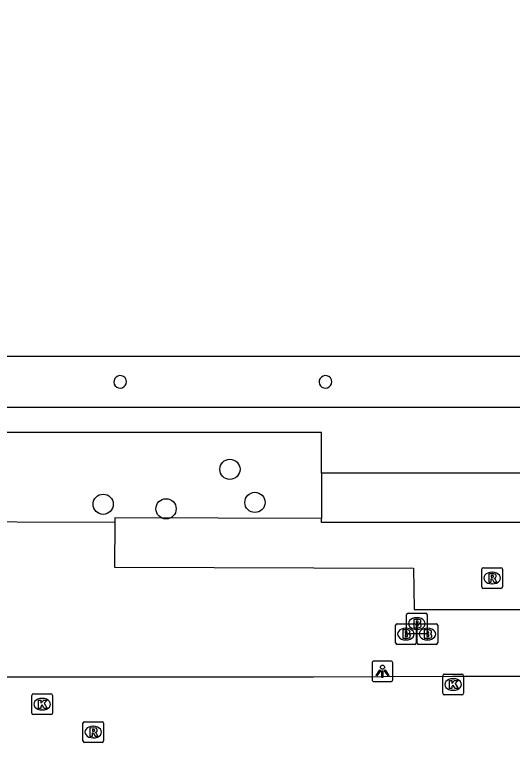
# Model space of a CAD drawing. Extents: x 161477 to 163040, y 383680 to 384868.
# Drawn here: x 162042.15 to 162066.22, y 384378.66 to 384413.87 of the extents above; entities that cross this region are included whole.
import ezdxf

# ---------------------------------------------------------------- set-up
doc = ezdxf.new("R2010")
doc.units = 0
for name, color, linetype in [('IMGEO_Boom', 7, 'Continuous'), ('IMGEO_Brandkraan', 7, 'Continuous'), ('IMGEO_Dek', 7, 'Continuous'), ('IMGEO_Kolk', 7, 'Continuous'), ('IMGEO_Lichtpunt', 7, 'Continuous'), ('IMGEO_Pand', 7, 'Continuous'), ('IMGEO_Pijler', 7, 'Continuous'), ('IMGEO_Rijbaan_lokaal_open', 7, 'Continuous'), ('IMGEO_Rioolput', 7, 'Continuous'), ('IMGEO_Voetpad_gesloten', 7, 'Continuous'), ('IMGEO_Voetpad_open', 7, 'Continuous')]:
    doc.layers.add(name, color=color, linetype=linetype)

msp = doc.modelspace()

# ---------------------------------------------------------------- linework, layer by layer
at = {"layer": 'IMGEO_Boom'}
for centre in [(162052.56, 384391.87), (162046.43, 384390.18), (162053.77, 384390.27), (162049.47, 384389.96)]:
    msp.add_circle(centre, 0.489, dxfattribs=at)
at = {"layer": 'IMGEO_Brandkraan'}
for p, q in [((162061.099, 384383.984), (162061.099, 384384.836)), ((162061.174, 384384.91), (162062.026, 384384.91)), ((162061.587, 384384.69), (162061.612, 384384.69)), ((162062.1, 384384.836), (162062.1, 384383.984)), ((162060.569, 384383.474), (162060.569, 384384.326)), ((162060.644, 384384.4), (162061.496, 384384.4)), ((162061.57, 384384.326), (162061.57, 384383.474)), ((162061.609, 384383.474), (162061.609, 384384.326)), ((162061.684, 384384.4), (162062.536, 384384.4)), ((162062.61, 384384.326), (162062.61, 384383.474)), ((162061.057, 384384.18), (162061.082, 384384.18)), ((162061.61, 384384.13), (162061.585, 384384.13)), ((162062.097, 384384.18), (162062.122, 384384.18)), ((162061.08, 384383.62), (162061.055, 384383.62)), ((162062.026, 384383.91), (162061.174, 384383.91)), ((162062.12, 384383.62), (162062.095, 384383.62)), ((162061.496, 384383.4), (162060.644, 384383.4)), ((162062.536, 384383.4), (162061.684, 384383.4))]:
    msp.add_line(p, q, dxfattribs=at)
for points in [[(162061.099, 384383.984), (162061.099, 384384.836)], [(162061.174, 384384.91), (162062.026, 384384.91)], [(162062.1, 384384.836), (162062.1, 384383.984)], [(162060.569, 384383.474), (162060.569, 384384.326)], [(162060.644, 384384.4), (162061.496, 384384.4)], [(162061.447, 384384.61), (162061.447, 384384.21), (162061.66, 384384.21)], [(162061.678, 384384.61), (162061.447, 384384.61)], [(162061.57, 384384.326), (162061.57, 384383.474)], [(162061.626, 384384.529), (162061.572, 384384.529), (162061.572, 384384.453)], [(162061.572, 384384.453), (162061.625, 384384.453)], [(162061.634, 384384.377), (162061.572, 384384.377), (162061.572, 384384.296)], [(162061.609, 384383.474), (162061.609, 384384.326)], [(162061.684, 384384.4), (162062.536, 384384.4)], [(162062.61, 384384.326), (162062.61, 384383.474)], [(162060.917, 384384.1), (162060.917, 384383.7), (162061.13, 384383.7)], [(162061.148, 384384.1), (162060.917, 384384.1)], [(162061.096, 384384.019), (162061.042, 384384.019), (162061.042, 384383.943)], [(162061.572, 384384.296), (162061.634, 384384.296)], [(162061.957, 384384.1), (162061.957, 384383.7), (162062.17, 384383.7)], [(162062.188, 384384.1), (162061.957, 384384.1)], [(162062.136, 384384.019), (162062.082, 384384.019), (162062.082, 384383.943)], [(162061.042, 384383.943), (162061.095, 384383.943)], [(162061.104, 384383.867), (162061.042, 384383.867), (162061.042, 384383.786)], [(162061.042, 384383.786), (162061.104, 384383.786)], [(162062.026, 384383.91), (162061.174, 384383.91)], [(162062.082, 384383.943), (162062.135, 384383.943)], [(162062.144, 384383.867), (162062.082, 384383.867), (162062.082, 384383.786)], [(162062.082, 384383.786), (162062.144, 384383.786)], [(162061.496, 384383.4), (162060.644, 384383.4)], [(162062.536, 384383.4), (162061.684, 384383.4)]]:
    msp.add_lwpolyline(points, dxfattribs=at)
for centre, radius, start, end in [((162061.176, 384384.834), 0.0765, 91.552, 178.448), ((162061.176, 384384.834), 0.0765, 91.552, 178.448), ((162062.024, 384384.834), 0.0765, 1.552, 88.448), ((162062.024, 384384.834), 0.0765, 1.552, 88.448), ((162060.646, 384384.324), 0.0765, 91.552, 178.448), ((162060.646, 384384.324), 0.0765, 91.552, 178.448), ((162061.494, 384384.324), 0.0765, 1.552, 88.448), ((162061.494, 384384.324), 0.0765, 1.552, 88.448), ((162061.686, 384384.324), 0.0765, 91.552, 178.448), ((162061.686, 384384.324), 0.0765, 91.552, 178.448), ((162061.627, 384384.491), 0.0379, 267.8285, 90.9355), ((162061.635, 384384.336), 0.0404, 269.8759, 90.5077), ((162061.682, 384384.465), 0.145, 59.4692, 91.5367), ((162061.707, 384384.512), 0.0922, 285.5137, 58.1501), ((162061.712, 384384.32), 0.105, 301.3115, 78.989), ((162062.534, 384384.324), 0.0765, 1.552, 88.448), ((162062.534, 384384.324), 0.0765, 1.552, 88.448), ((162061.097, 384383.981), 0.0379, 267.8285, 90.9355), ((162061.176, 384383.986), 0.0765, 181.552, 268.448), ((162061.176, 384383.986), 0.0765, 181.552, 268.448), ((162061.152, 384383.955), 0.145, 59.4692, 91.5367), ((162061.177, 384384.002), 0.0922, 285.5137, 58.1501), ((162061.666, 384384.461), 0.251, 268.6676, 293.5347), ((162062.024, 384383.986), 0.0765, 271.552, 358.448), ((162062.024, 384383.986), 0.0765, 271.552, 358.448), ((162062.137, 384383.981), 0.0379, 267.8285, 90.9355), ((162062.192, 384383.955), 0.145, 59.4692, 91.5367), ((162062.217, 384384.002), 0.0922, 285.5137, 58.1501), ((162061.105, 384383.826), 0.0404, 269.8759, 90.5077), ((162061.136, 384383.951), 0.251, 268.6676, 293.5347), ((162061.182, 384383.81), 0.105, 301.3115, 78.989), ((162062.145, 384383.826), 0.0404, 269.8759, 90.5077), ((162062.176, 384383.951), 0.251, 268.6676, 293.5347), ((162062.222, 384383.81), 0.105, 301.3115, 78.989), ((162060.646, 384383.476), 0.0765, 181.552, 268.448), ((162060.646, 384383.476), 0.0765, 181.552, 268.448), ((162061.494, 384383.476), 0.0765, 271.552, 358.448), ((162061.494, 384383.476), 0.0765, 271.552, 358.448), ((162061.686, 384383.476), 0.0765, 181.552, 268.448), ((162061.686, 384383.476), 0.0765, 181.552, 268.448), ((162062.534, 384383.476), 0.0765, 271.552, 358.448), ((162062.534, 384383.476), 0.0765, 271.552, 358.448)]:
    msp.add_arc(centre, radius, start, end, dxfattribs=at)
for centre, major_axis, ratio, start_param, end_param in [((162061.586, 384384.41), (-0.387, 0.002), 0.722429, 4.712389, 7.853982), ((162061.611, 384384.41), (-0.39, 0.002), 0.717154, 1.570796, 4.712389), ((162061.056, 384383.9), (-0.387, 0.002), 0.722429, 4.712389, 7.853982), ((162061.081, 384383.9), (-0.39, 0.002), 0.717154, 1.570796, 4.712389), ((162062.096, 384383.9), (-0.387, 0.002), 0.722429, 4.712389, 7.853982), ((162062.121, 384383.9), (-0.39, 0.002), 0.717154, 1.570796, 4.712389)]:
    msp.add_ellipse(centre, major_axis=major_axis, ratio=ratio, start_param=start_param, end_param=end_param, dxfattribs=at)
at = {"layer": 'IMGEO_Dek'}
for points in [[(162016.214, 384442.257), (162015.054, 384442.255), (162015.016, 384443.265), (161993.643, 384443.253), (161993.64, 384438.307), (162016.268, 384438.277), (162016.246, 384396.013), (162017.388, 384394.875), (162106.902, 384394.881), (162107.988, 384395.951), (162108.014, 384445.858), (162106.924, 384446.971), (162017.382, 384446.986), (162016.244, 384445.862)], [(162105.571, 384424.666), (162105.581, 384397.327), (162036.109, 384397.35), (162028.657, 384397.34), (162018.726, 384397.348), (162018.715, 384444.502), (162028.652, 384444.512), (162036.096, 384444.512), (162095.634, 384444.493), (162100.47, 384444.483), (162105.539, 384444.489), (162105.549, 384433.398)]]:
    msp.add_lwpolyline(points, close=True, dxfattribs=at)
at = {"layer": 'IMGEO_Kolk'}
for p, q in [((162062.852, 384381.037), (162062.852, 384381.889)), ((162062.927, 384381.963), (162063.779, 384381.963)), ((162063.853, 384381.889), (162063.853, 384381.037)), ((162063.34, 384381.743), (162063.365, 384381.743)), ((162063.363, 384381.183), (162063.338, 384381.183)), ((162042.98, 384380.083), (162042.98, 384380.935)), ((162043.055, 384381.009), (162043.907, 384381.009)), ((162043.981, 384380.935), (162043.981, 384380.083)), ((162063.779, 384380.963), (162062.927, 384380.963)), ((162043.468, 384380.789), (162043.493, 384380.789)), ((162043.491, 384380.229), (162043.466, 384380.229)), ((162043.907, 384380.009), (162043.055, 384380.009))]:
    msp.add_line(p, q, dxfattribs=at)
for points in [[(162062.852, 384381.037), (162062.852, 384381.889)], [(162062.927, 384381.963), (162063.779, 384381.963)], [(162063.853, 384381.889), (162063.853, 384381.037)], [(162063.173, 384381.663), (162063.296, 384381.663), (162063.296, 384381.512), (162063.426, 384381.663), (162063.59, 384381.663), (162063.444, 384381.512), (162063.597, 384381.263), (162063.445, 384381.263), (162063.36, 384381.427), (162063.296, 384381.36), (162063.296, 384381.263), (162063.173, 384381.263), (162063.173, 384381.663)], [(162042.98, 384380.083), (162042.98, 384380.935)], [(162043.055, 384381.009), (162043.907, 384381.009)], [(162043.981, 384380.935), (162043.981, 384380.083)], [(162063.779, 384380.963), (162062.927, 384380.963)], [(162043.301, 384380.709), (162043.424, 384380.709), (162043.424, 384380.558), (162043.554, 384380.709), (162043.718, 384380.709), (162043.572, 384380.558), (162043.725, 384380.309), (162043.573, 384380.309), (162043.488, 384380.473), (162043.424, 384380.406), (162043.424, 384380.309), (162043.301, 384380.309), (162043.301, 384380.709)], [(162043.907, 384380.009), (162043.055, 384380.009)]]:
    msp.add_lwpolyline(points, dxfattribs=at)
for centre, start, end in [((162062.929, 384381.887), 91.552, 178.448), ((162062.929, 384381.887), 91.552, 178.448), ((162063.777, 384381.887), 1.552, 88.448), ((162063.777, 384381.887), 1.552, 88.448), ((162043.057, 384380.933), 91.552, 178.448), ((162043.057, 384380.933), 91.552, 178.448), ((162043.905, 384380.933), 1.552, 88.448), ((162043.905, 384380.933), 1.552, 88.448), ((162062.929, 384381.039), 181.552, 268.448), ((162062.929, 384381.039), 181.552, 268.448), ((162063.777, 384381.039), 271.552, 358.448), ((162063.777, 384381.039), 271.552, 358.448), ((162043.057, 384380.085), 181.552, 268.448), ((162043.057, 384380.085), 181.552, 268.448), ((162043.905, 384380.085), 271.552, 358.448), ((162043.905, 384380.085), 271.552, 358.448)]:
    msp.add_arc(centre, 0.0765, start, end, dxfattribs=at)
for centre, major_axis, ratio, start_param, end_param in [((162063.339, 384381.463), (-0.387, 0.002), 0.722429, 4.712389, 7.853982), ((162063.364, 384381.463), (-0.39, 0.002), 0.717154, 1.570796, 4.712389), ((162043.467, 384380.509), (-0.387, 0.002), 0.722429, 4.712389, 7.853982), ((162043.492, 384380.509), (-0.39, 0.002), 0.717154, 1.570796, 4.712389)]:
    msp.add_ellipse(centre, major_axis=major_axis, ratio=ratio, start_param=start_param, end_param=end_param, dxfattribs=at)
at = {"layer": 'IMGEO_Lichtpunt'}
for p, q in [((162060.339, 384382.598), (162059.531, 384382.598)), ((162060.339, 384382.598), (162059.531, 384382.598)), ((162059.437, 384382.503), (162059.437, 384381.696)), ((162059.437, 384382.503), (162059.437, 384381.696)), ((162060.433, 384381.696), (162060.433, 384382.503)), ((162060.433, 384381.696), (162060.433, 384382.503)), ((162059.531, 384381.602), (162060.339, 384381.602)), ((162059.531, 384381.602), (162060.339, 384381.602))]:
    msp.add_line(p, q, dxfattribs=at)
for points in [[(162059.811, 384382.167), (162059.85, 384382.139), (162059.662, 384381.877), (162059.624, 384381.904), (162059.811, 384382.167)], [(162059.913, 384382.119), (162059.96, 384382.119), (162059.96, 384381.797), (162059.913, 384381.797), (162059.913, 384382.119)], [(162060.023, 384382.139), (162060.061, 384382.166), (162060.248, 384381.904), (162060.209, 384381.876), (162060.023, 384382.139)]]:
    msp.add_lwpolyline(points, dxfattribs=at)
msp.add_circle((162059.936, 384382.301), 0.0994, dxfattribs=at)
for centre, start, end in [((162059.531, 384382.503), 90, 180), ((162059.531, 384382.503), 90, 180), ((162060.339, 384382.503), 0, 90), ((162060.339, 384382.503), 0, 90), ((162059.531, 384381.696), 180, 270), ((162059.531, 384381.696), 180, 270), ((162060.339, 384381.696), 270, 0), ((162060.339, 384381.696), 270, 360)]:
    msp.add_arc(centre, 0.0946, start, end, dxfattribs=at)
at = {"layer": 'IMGEO_Pand'}
msp.add_lwpolyline([(162105.571, 384424.666), (162095.676, 384424.666), (162095.634, 384444.493), (162036.096, 384444.512), (162034.843, 384445.775), (162029.864, 384445.73), (162028.652, 384444.512), (162018.715, 384444.502), (162018.726, 384397.348), (162028.657, 384397.34), (162029.911, 384396.093), (162034.886, 384396.126), (162036.109, 384397.35), (162105.581, 384397.327), (162105.571, 384424.666)], dxfattribs=at)
at = {"layer": 'IMGEO_Pijler'}
for centre, radius, start, end in [((162047.251, 384396.099), 0.303, 77.1064, 359.9759), ((162047.251, 384396.1), 0.302, 359.8874, 77.1949), ((162057.179, 384396.101), 0.305, 77.1176, 0.0607), ((162057.178, 384396.1), 0.306, 0.2002, 76.9781)]:
    msp.add_arc(centre, radius, start, end, dxfattribs=at)
at = {"layer": 'IMGEO_Rijbaan_lokaal_open'}
msp.add_lwpolyline([(162109.195, 384381.874), (162108.196, 384381.872), (162104.111, 384381.86), (162097.686, 384381.866), (162083.503, 384381.847), (162063.345, 384381.843), (162056.599, 384381.815), (162024.959, 384381.823)], dxfattribs=at)
at = {"layer": 'IMGEO_Rioolput'}
for p, q in [((162064.739, 384386.184), (162064.739, 384387.036)), ((162064.814, 384387.11), (162065.666, 384387.11)), ((162065.227, 384386.89), (162065.252, 384386.89)), ((162065.74, 384387.036), (162065.74, 384386.184)), ((162065.666, 384386.11), (162064.814, 384386.11)), ((162065.25, 384386.33), (162065.225, 384386.33)), ((162045.449, 384378.734), (162045.449, 384379.586)), ((162045.524, 384379.66), (162046.376, 384379.66)), ((162045.937, 384379.44), (162045.962, 384379.44)), ((162046.45, 384379.586), (162046.45, 384378.734)), ((162045.96, 384378.88), (162045.935, 384378.88)), ((162046.376, 384378.66), (162045.524, 384378.66))]:
    msp.add_line(p, q, dxfattribs=at)
for points in [[(162064.739, 384386.184), (162064.739, 384387.036)], [(162064.814, 384387.11), (162065.666, 384387.11)], [(162065.328, 384386.808), (162065.076, 384386.81), (162065.076, 384386.41)], [(162065.74, 384387.036), (162065.74, 384386.184)], [(162065.076, 384386.41), (162065.2, 384386.41), (162065.2, 384386.572), (162065.211, 384386.572)], [(162065.254, 384386.729), (162065.2, 384386.729), (162065.2, 384386.648)], [(162065.2, 384386.648), (162065.252, 384386.648)], [(162065.258, 384386.543), (162065.329, 384386.41), (162065.469, 384386.41), (162065.404, 384386.536)], [(162065.666, 384386.11), (162064.814, 384386.11)], [(162045.449, 384378.734), (162045.449, 384379.586)], [(162045.524, 384379.66), (162046.376, 384379.66)], [(162046.45, 384379.586), (162046.45, 384378.734)], [(162046.038, 384379.358), (162045.786, 384379.36), (162045.786, 384378.96)], [(162045.786, 384378.96), (162045.91, 384378.96), (162045.91, 384379.122), (162045.921, 384379.122)], [(162045.964, 384379.279), (162045.91, 384379.279), (162045.91, 384379.198)], [(162045.91, 384379.198), (162045.962, 384379.198)], [(162045.968, 384379.093), (162046.039, 384378.96), (162046.179, 384378.96), (162046.114, 384379.086)], [(162046.376, 384378.66), (162045.524, 384378.66)]]:
    msp.add_lwpolyline(points, dxfattribs=at)
for centre, radius, start, end in [((162064.816, 384387.034), 0.0765, 91.552, 178.448), ((162064.816, 384387.034), 0.0765, 91.552, 178.448), ((162065.327, 384386.698), 0.109, 350.3612, 89.416), ((162065.664, 384387.034), 0.0765, 1.552, 88.448), ((162065.664, 384387.034), 0.0765, 1.552, 88.448), ((162065.21, 384386.519), 0.0533, 26.0293, 88.6989), ((162065.236, 384386.837), 0.19, 274.7715, 282.9687), ((162065.26, 384386.633), 0.0964, 77.0061, 93.1865), ((162065.274, 384386.69), 0.0378, 276.6634, 79.6772), ((162065.325, 384386.698), 0.112, 277.5842, 350.9817), ((162065.309, 384386.483), 0.108, 29.5134, 73.7905), ((162064.816, 384386.186), 0.0765, 181.552, 268.448), ((162064.816, 384386.186), 0.0765, 181.552, 268.448), ((162065.664, 384386.186), 0.0765, 271.552, 358.448), ((162065.664, 384386.186), 0.0765, 271.552, 358.448), ((162045.526, 384379.584), 0.0765, 91.552, 178.448), ((162045.526, 384379.584), 0.0765, 91.552, 178.448), ((162046.374, 384379.584), 0.0765, 1.552, 88.448), ((162046.374, 384379.584), 0.0765, 1.552, 88.448), ((162045.92, 384379.069), 0.0533, 26.0293, 88.6989), ((162045.946, 384379.387), 0.19, 274.7715, 282.9687), ((162045.97, 384379.183), 0.0964, 77.0061, 93.1865), ((162045.984, 384379.24), 0.0378, 276.6634, 79.6772), ((162046.037, 384379.248), 0.109, 350.3612, 89.416), ((162046.035, 384379.248), 0.112, 277.5842, 350.9817), ((162046.019, 384379.033), 0.108, 29.5134, 73.7905), ((162045.526, 384378.736), 0.0765, 181.552, 268.448), ((162045.526, 384378.736), 0.0765, 181.552, 268.448), ((162046.374, 384378.736), 0.0765, 271.552, 358.448), ((162046.374, 384378.736), 0.0765, 271.552, 358.448)]:
    msp.add_arc(centre, radius, start, end, dxfattribs=at)
for centre, major_axis, ratio, start_param, end_param in [((162065.226, 384386.61), (-0.387, 0.002), 0.722429, 4.712389, 7.853982), ((162065.251, 384386.61), (-0.39, 0.002), 0.717154, 1.570796, 4.712389), ((162045.936, 384379.16), (-0.387, 0.002), 0.722429, 4.712389, 7.853982), ((162045.961, 384379.16), (-0.39, 0.002), 0.717154, 1.570796, 4.712389)]:
    msp.add_ellipse(centre, major_axis=major_axis, ratio=ratio, start_param=start_param, end_param=end_param, dxfattribs=at)
at = {"layer": 'IMGEO_Voetpad_gesloten'}
for points in [[(162016.214, 384442.257), (162015.054, 384442.255), (162015.016, 384443.265), (161993.643, 384443.253), (161993.64, 384438.307), (162016.268, 384438.277), (162016.246, 384396.013), (162017.388, 384394.875), (162106.902, 384394.881), (162107.988, 384395.951), (162108.014, 384445.858), (162106.924, 384446.971), (162017.382, 384446.986), (162016.244, 384445.862), (162016.214, 384442.257)], [(162095.634, 384444.493), (162100.47, 384444.483), (162105.539, 384444.489), (162105.549, 384433.398), (162105.571, 384424.666), (162105.581, 384397.327), (162036.109, 384397.35), (162028.657, 384397.34), (162018.726, 384397.348), (162018.715, 384444.502), (162028.652, 384444.512), (162036.096, 384444.512), (162095.634, 384444.493)]]:
    msp.add_lwpolyline(points, dxfattribs=at)
at = {"layer": 'IMGEO_Voetpad_open'}
for points in [[(162056.99, 384391.69), (162056.99, 384393.65), (162037.544, 384393.645), (162037.547, 384391.702)], [(162067.109, 384391.689), (162056.99, 384391.69)], [(162056.99, 384391.69), (162056.991, 384389.498)], [(162037.51, 384389.491), (162037.51, 384389.351), (162047.002, 384389.314)], [(162047.002, 384389.314), (162046.98, 384387.139), (162061.435, 384387.094), (162061.462, 384385.095), (162085.368, 384385.093)], [(162056.991, 384389.498), (162046.998, 384389.526), (162047.002, 384389.314)], [(162067.099, 384389.292), (162056.991, 384389.298), (162056.991, 384389.498)]]:
    msp.add_lwpolyline(points, dxfattribs=at)
for centre, radius, start, end in [((162047.251, 384396.099), 0.303, 77.1064, 359.9759), ((162047.251, 384396.1), 0.302, 359.8874, 77.1949), ((162057.179, 384396.101), 0.305, 77.1176, 0.0607), ((162057.178, 384396.1), 0.306, 0.2002, 76.9781)]:
    msp.add_arc(centre, radius, start, end, dxfattribs=at)

doc.saveas('drawing.dxf')
